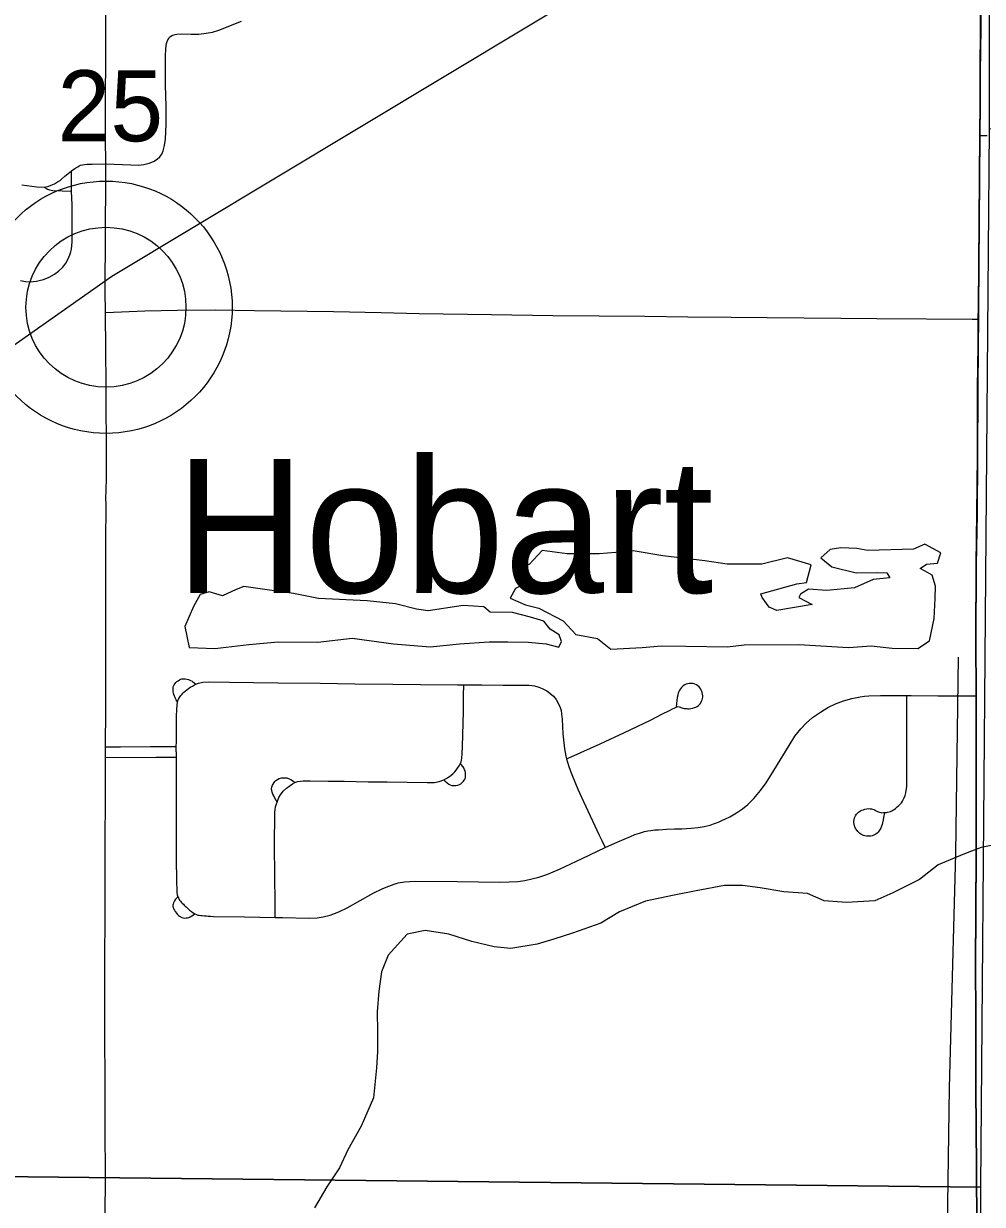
# Model space of a CAD drawing. Extents: x 0 to 40.2, y 0 to 22.
# Drawn here: x 2.388 to 2.953, y 14.718 to 15.414 of the extents above; entities that cross this region are included whole.
import ezdxf

# ---------------------------------------------------------------- set-up
doc = ezdxf.new("R2010")
doc.units = 0
for name, color, linetype in [('GM_X_City_Street', 7, 'Continuous'), ('GM_X_Corporation', 7, 'Continuous'), ('GM_X_Major_Lake_Text', 7, 'Continuous'), ('GM_X_Major_River', 7, 'Continuous'), ('GM_X_Minor_Lake', 7, 'Continuous'), ('GM_X_Minor_Lake_Text', 7, 'Continuous'), ('GM_X_Rail_Line', 7, 'Continuous'), ('GM_X_State_Shield', 7, 'Continuous'), ('GM_X_Unincorporated', 7, 'Continuous'), ('GM_X_US_Shield', 7, 'Continuous')]:
    doc.layers.add(name, color=color, linetype=linetype)

msp = doc.modelspace()

# ---------------------------------------------------------------- linework, layer by layer
at = {"layer": 'GM_X_Corporation'}
for points in [[(2.1, 15.76442), (2.1, 14.73705), (2.95186, 14.72799), (2.9569, 15.35216), (2.95674, 15.75847)], [(2.9569, 15.35216), (3.74809, 15.33567), (3.751, 14.32404), (2.94986, 14.33119), (2.95186, 14.72799)], [(2.1, 14.73705), (2.1, 14.1), (2.94793, 14.1), (2.94986, 14.33119), (2.95186, 14.72799)]]:
    msp.add_lwpolyline(points, close=True, dxfattribs=at)
for points in [[(2.95154, 15.43118), (2.95171, 15.41189), (2.95147, 15.38579), (2.95144, 15.36712), (2.95128, 15.34863), (2.95041, 15.24652), (2.95035, 15.24029), (2.95018, 15.22413), (2.94995, 15.19927), (2.94987, 15.15885), (2.94956, 15.12526), (2.94906, 15.09543), (2.94883, 15.05068), (2.94914, 15.01807), (2.94909, 14.98821), (2.94902, 14.94955), (2.949, 14.92594), (2.94893, 14.88986), (2.94872, 14.86001), (2.94892, 14.82767), (2.9488, 14.78602), (2.94935, 14.73937), (2.9495, 14.70455)], [(2.9495, 14.70455), (2.94935, 14.73937), (2.9488, 14.78602), (2.94892, 14.82767), (2.94872, 14.86001), (2.94893, 14.88986), (2.949, 14.92594), (2.94902, 14.94955), (2.94909, 14.98821), (2.94914, 15.01807), (2.94883, 15.05068), (2.94906, 15.09543), (2.94956, 15.12526), (2.94987, 15.15885), (2.94995, 15.19927), (2.95018, 15.22413), (2.95035, 15.24029), (2.95041, 15.24652), (2.95128, 15.34863), (2.95144, 15.36712), (2.95147, 15.38579), (2.95171, 15.41189), (2.95154, 15.43118)]]:
    msp.add_lwpolyline(points, dxfattribs=at)
at = {"layer": 'GM_X_Major_Lake_Text'}
for points in [[(2.43611, 15.33128), (2.43613, 15.33482), (2.43598, 15.34288), (2.4359, 15.35512), (2.43603, 15.371), (2.43613, 15.39253), (2.43611, 15.39426), (2.43608, 15.40007), (2.4361, 15.4325), (2.4361, 15.45678), (2.43608, 15.48352), (2.43594, 15.52412)], [(2.95169, 15.38228), (2.9517, 15.38523), (2.95194, 15.41133), (2.95177, 15.43062), (2.95218, 15.47537), (2.95227, 15.49236)], [(2.95151, 15.34808), (2.95167, 15.36656), (2.95169, 15.38228)], [(2.95057, 15.23974), (2.95063, 15.24596), (2.95151, 15.34808)], [(2.43595, 15.24372), (2.43583, 15.2565), (2.43607, 15.32303), (2.43611, 15.33128)], [(2.43598, 14.98135), (2.43603, 14.98755), (2.4362, 15.00971), (2.43613, 15.10735), (2.43627, 15.131), (2.43623, 15.13351), (2.43653, 15.14528), (2.43662, 15.162), (2.43629, 15.19309), (2.43607, 15.22976), (2.43603, 15.23536), (2.43595, 15.24372)], [(2.94937, 15.01752), (2.94906, 15.05012), (2.94929, 15.09487), (2.94978, 15.12471), (2.9501, 15.15829), (2.95017, 15.19871), (2.9504, 15.22357), (2.95057, 15.23974)], [(2.94977, 14.67239), (2.94976, 14.67855), (2.94973, 14.704), (2.94957, 14.73881), (2.94903, 14.78546), (2.94915, 14.82712), (2.94895, 14.85946), (2.94916, 14.8893), (2.94922, 14.92538), (2.94924, 14.949), (2.94932, 14.98765), (2.94937, 15.01752)], [(2.43048, 14.20928), (2.43067, 14.2263), (2.43136, 14.29159), (2.43214, 14.38112), (2.43279, 14.43957), (2.43313, 14.4856), (2.43394, 14.56517), (2.43433, 14.60807), (2.43518, 14.65936), (2.43592, 14.73133), (2.43578, 14.76552), (2.43549, 14.84213), (2.43572, 14.90729), (2.43598, 14.98135)]]:
    msp.add_lwpolyline(points, dxfattribs=at)
at = {"layer": 'GM_X_Major_River'}
msp.add_lwpolyline([(2.1, 14.61932), (2.26141, 15.01317), (2.2895, 15.07553), (2.32112, 15.14229), (2.3457, 15.18621), (2.37995, 15.2231), (2.43965, 15.26499), (2.73307, 15.44158)], dxfattribs=at)
at = {"layer": 'GM_X_Minor_Lake'}
for points in [[(2.93846, 15.04034), (2.93695, 14.92461), (2.93326, 14.7865), (2.93057, 14.60815), (2.9277, 14.38728), (2.92893, 14.18988), (2.92792, 14.1)], [(2.9665, 14.93106), (2.95211, 14.92821), (2.94224, 14.92454), (2.92666, 14.9179), (2.9156, 14.90931), (2.90001, 14.90154), (2.88937, 14.89674), (2.87273, 14.89581), (2.85952, 14.89673), (2.84976, 14.90103), (2.83579, 14.90196), (2.82185, 14.90442), (2.81128, 14.90569), (2.80071, 14.90582), (2.78404, 14.90261), (2.77117, 14.90012), (2.75412, 14.89654), (2.73893, 14.89027), (2.72789, 14.88358), (2.71119, 14.87772), (2.70019, 14.87406), (2.69033, 14.87115), (2.67481, 14.86869), (2.665, 14.86957)], [(2.665, 14.86957), (2.65182, 14.87277), (2.63827, 14.87712), (2.62432, 14.87919), (2.61372, 14.87704), (2.6026, 14.86466), (2.59869, 14.85484), (2.59704, 14.84347), (2.59612, 14.83134), (2.59635, 14.81957), (2.59619, 14.80781), (2.59569, 14.79833), (2.59395, 14.78051), (2.58656, 14.7639), (2.57882, 14.74996), (2.57377, 14.73939), (2.56645, 14.7281), (2.55911, 14.71567)]]:
    msp.add_lwpolyline(points, dxfattribs=at)
at = {"layer": 'GM_X_Minor_Lake_Text'}
for p, q in [((2.58124, 15.05165), (2.60575, 15.04831)), ((2.81238, 15.04762), (2.8445, 15.04797))]:
    msp.add_line(p, q, dxfattribs=at)
for points in [[(2.8445, 15.04797), (2.87394, 15.04609), (2.88717, 15.04706), (2.89962, 15.04576), (2.91473, 15.04557), (2.92159, 15.05004), (2.9244, 15.06329), (2.92493, 15.07505), (2.92503, 15.08226), (2.92322, 15.08873), (2.9191, 15.09106), (2.9161, 15.09262), (2.91991, 15.09523), (2.92634, 15.0959), (2.92831, 15.10195), (2.91893, 15.107), (2.91209, 15.10405), (2.88526, 15.10325), (2.87885, 15.10447), (2.86942, 15.10497), (2.86298, 15.10391), (2.85763, 15.09904), (2.86398, 15.09365), (2.87829, 15.09006), (2.89076, 15.09028), (2.89642, 15.09021), (2.89827, 15.08715), (2.88844, 15.08613), (2.87742, 15.08134), (2.86115, 15.07964), (2.85021, 15.08054), (2.84564, 15.07756), (2.84448, 15.07568), (2.85236, 15.0714), (2.83153, 15.06787), (2.82703, 15.06982), (2.82294, 15.07557), (2.82222, 15.07785), (2.84345, 15.08366), (2.84913, 15.08435), (2.85191, 15.09494), (2.83798, 15.09891), (2.82282, 15.09531), (2.80242, 15.09518), (2.78923, 15.09724), (2.76433, 15.10021), (2.74699, 15.10309), (2.73678, 15.10208), (2.72695, 15.10144), (2.70806, 15.1013), (2.69336, 15.10338), (2.68569, 15.09513), (2.68153, 15.0948), (2.67655, 15.08955), (2.67878, 15.08649), (2.68444, 15.08642), (2.68404, 15.08414), (2.67757, 15.08081), (2.67447, 15.07515), (2.68349, 15.07125), (2.6914, 15.06925), (2.70566, 15.06186), (2.71311, 15.0538), (2.72592, 15.05136), (2.73377, 15.04519), (2.75229, 15.04609), (2.76364, 15.04709), (2.77799, 15.04691), (2.80254, 15.0466), (2.81238, 15.04762)], [(2.60575, 15.04831), (2.62726, 15.04652), (2.64466, 15.0482), (2.66205, 15.0495), (2.673, 15.04937), (2.68509, 15.04921), (2.69566, 15.04832), (2.70319, 15.04633), (2.70474, 15.04973), (2.70328, 15.05354), (2.69804, 15.05702), (2.69432, 15.06162), (2.68642, 15.064), (2.67588, 15.06679), (2.66266, 15.06695), (2.65892, 15.07004), (2.64684, 15.07095), (2.62602, 15.06779), (2.61924, 15.06864), (2.60681, 15.07183), (2.59021, 15.07355), (2.56152, 15.07505), (2.54682, 15.07789), (2.52986, 15.08038), (2.51741, 15.08206), (2.51286, 15.08022), (2.50487, 15.07652), (2.49697, 15.0789), (2.49166, 15.07745), (2.48779, 15.07028), (2.48273, 15.05858), (2.48521, 15.04603), (2.50032, 15.04546), (2.52037, 15.04786), (2.53777, 15.04954), (2.56118, 15.04925), (2.58124, 15.05165)]]:
    msp.add_lwpolyline(points, dxfattribs=at)
at = {"layer": 'GM_X_Rail_Line'}
msp.add_line((2.47766, 14.9846), (2.47768, 14.98775), dxfattribs=at)
for points in [[(2.43611, 15.33128), (2.45094, 15.33076), (2.4554, 15.33056), (2.45863, 15.33084), (2.46178, 15.33162), (2.46422, 15.33261), (2.46649, 15.334), (2.468, 15.33538), (2.46919, 15.33707), (2.47, 15.33894), (2.47078, 15.3421), (2.47125, 15.34589), (2.47172, 15.35465), (2.47174, 15.36526), (2.47132, 15.37771), (2.47125, 15.39451), (2.47143, 15.39941), (2.47189, 15.40236), (2.4722, 15.40339), (2.47266, 15.40447), (2.4732, 15.40531), (2.47376, 15.40592), (2.47428, 15.40641), (2.47504, 15.40692), (2.47568, 15.40721), (2.47693, 15.40752), (2.47793, 15.40769), (2.48093, 15.4079), (2.4865, 15.4078), (2.49093, 15.4078), (2.49532, 15.40828), (2.49905, 15.409), (2.50268, 15.41014), (2.51601, 15.41548)], [(2.95057, 15.23974), (2.95063, 15.24596), (2.95151, 15.34808)], [(2.95151, 15.34808), (2.95566, 15.34803)], [(2.41594, 15.32716), (2.41788, 15.32853), (2.4185, 15.329), (2.41956, 15.32963), (2.42049, 15.33013), (2.42131, 15.33046), (2.42234, 15.33076), (2.42351, 15.33094), (2.42511, 15.33107), (2.42814, 15.33113), (2.43611, 15.33128)], [(2.39997, 15.31746), (2.40246, 15.31815), (2.40393, 15.31871), (2.4058, 15.31959), (2.40759, 15.32061), (2.40914, 15.32156), (2.4103, 15.32245), (2.412, 15.32394), (2.41397, 15.32558), (2.41594, 15.32716)], [(2.41598, 15.31526), (2.41599, 15.31641), (2.41594, 15.32716)], [(2.38673, 15.319), (2.3955, 15.31782), (2.39997, 15.31746)], [(2.39997, 15.31746), (2.40167, 15.31637), (2.40293, 15.3159), (2.40496, 15.31566), (2.41598, 15.31526)], [(2.38585, 15.26253), (2.38879, 15.26186), (2.39175, 15.26166), (2.39336, 15.26184), (2.39526, 15.26203), (2.39688, 15.26246), (2.39932, 15.26311), (2.4027, 15.26444), (2.40585, 15.26619), (2.40827, 15.26797), (2.41086, 15.27044), (2.41265, 15.27281), (2.41381, 15.27486), (2.41495, 15.2776), (2.4155, 15.27933), (2.41584, 15.28108), (2.41632, 15.28529), (2.41639, 15.29206), (2.41626, 15.30707), (2.41598, 15.31526)], [(2.43595, 15.24372), (2.44539, 15.24409), (2.45906, 15.24462), (2.47834, 15.24503), (2.50074, 15.24515), (2.52374, 15.2448), (2.57036, 15.24419), (2.59835, 15.24373), (2.62072, 15.24307), (2.66352, 15.24246), (2.69965, 15.24195), (2.72699, 15.2417), (2.75374, 15.24154), (2.77922, 15.24111), (2.80471, 15.24097), (2.82584, 15.24065), (2.86936, 15.24028), (2.89049, 15.24006), (2.91972, 15.24), (2.94682, 15.23977), (2.95057, 15.23974)], [(2.4784, 15.01409), (2.47762, 15.01526), (2.47723, 15.01602), (2.47695, 15.01666), (2.47663, 15.01742), (2.47631, 15.01839), (2.47611, 15.01903), (2.47583, 15.02015), (2.47575, 15.021), (2.47574, 15.02176), (2.47591, 15.02284), (2.47639, 15.02401), (2.47703, 15.02494), (2.47747, 15.02541), (2.47808, 15.02598), (2.47869, 15.02643), (2.47952, 15.02699), (2.48036, 15.02737), (2.48099, 15.02756), (2.48164, 15.02764), (2.48228, 15.02764), (2.48296, 15.02762), (2.48391, 15.0275), (2.48492, 15.02719), (2.48598, 15.02672), (2.48696, 15.0262), (2.48751, 15.02584), (2.48829, 15.02519), (2.48916, 15.02448)], [(2.48916, 15.02448), (2.49081, 15.02515), (2.4933, 15.02562), (2.49653, 15.02592), (2.50901, 15.02577), (2.52327, 15.02552), (2.53757, 15.02535), (2.56246, 15.02504), (2.58299, 15.02467), (2.60538, 15.02443), (2.62156, 15.02423), (2.64338, 15.02411), (2.64718, 15.02409)], [(2.70772, 14.98044), (2.71043, 14.98165), (2.72748, 14.98926), (2.74192, 14.99602), (2.75711, 15.00335), (2.76389, 15.00682), (2.7687, 15.00919), (2.77017, 15.0099), (2.77111, 15.0104), (2.77186, 15.01076), (2.77277, 15.01115), (2.77342, 15.01128), (2.77411, 15.01121), (2.77559, 15.01062), (2.7764, 15.01038), (2.77709, 15.01022), (2.77774, 15.01014), (2.77847, 15.01006), (2.77921, 15.00998), (2.78003, 15.01003), (2.7809, 15.01013), (2.78209, 15.01034), (2.78315, 15.0107), (2.78396, 15.01101), (2.78465, 15.01142), (2.7854, 15.01192), (2.78597, 15.01242), (2.78659, 15.01315), (2.7873, 15.0145), (2.78757, 15.01529), (2.78779, 15.01607), (2.78791, 15.0169), (2.78797, 15.01762), (2.78789, 15.01854), (2.78764, 15.01949), (2.78747, 15.02013), (2.7871, 15.02094), (2.7868, 15.02155), (2.78631, 15.02226), (2.78583, 15.02287), (2.78514, 15.02352), (2.78424, 15.02413), (2.78329, 15.02453), (2.78222, 15.02484), (2.78142, 15.02494), (2.78065, 15.02496), (2.77988, 15.0249), (2.77902, 15.02478), (2.77822, 15.02453), (2.77736, 15.02413), (2.7765, 15.02352), (2.77582, 15.02293), (2.77536, 15.02247), (2.77481, 15.02176), (2.77431, 15.02096), (2.77389, 15.02013), (2.77349, 15.01921), (2.77318, 15.01801), (2.77294, 15.01672), (2.77232, 15.01127)], [(2.4784, 15.01409), (2.47904, 15.01566), (2.47964, 15.0167), (2.48041, 15.01786), (2.48105, 15.01867), (2.48161, 15.01923), (2.48213, 15.01975), (2.48295, 15.02038), (2.48394, 15.02124), (2.48493, 15.02197), (2.48622, 15.02285), (2.48717, 15.02341), (2.48833, 15.02405), (2.48916, 15.02448)], [(2.6353, 14.96804), (2.63752, 14.96921), (2.63938, 14.97063), (2.64059, 14.9717), (2.64177, 14.97279), (2.64258, 14.97378), (2.64348, 14.97493), (2.64433, 14.97635), (2.64514, 14.97782), (2.64547, 14.97872), (2.6458, 14.97976), (2.64599, 14.98095), (2.64623, 14.98361), (2.64634, 14.98781), (2.64686, 15.0084), (2.64691, 15.01766), (2.64718, 15.02409)], [(2.64718, 15.02409), (2.65076, 15.02408), (2.65765, 15.02405), (2.67013, 15.02387), (2.67502, 15.02384), (2.68095, 15.02389), (2.68391, 15.02389), (2.68568, 15.02389), (2.68743, 15.0237), (2.68873, 15.02352), (2.69009, 15.02318), (2.69142, 15.02269), (2.69328, 15.02195), (2.69454, 15.02136), (2.69605, 15.02048), (2.6979, 15.01917), (2.69994, 15.01741), (2.70161, 15.01547), (2.70282, 15.01333), (2.70393, 15.01083), (2.70449, 15.00889), (2.70476, 15.00694), (2.70504, 15.00388), (2.70551, 14.99517), (2.70598, 14.98999), (2.70654, 14.98628), (2.70731, 14.98199), (2.70772, 14.98044)], [(2.90829, 15.01789), (2.91069, 15.0179), (2.92651, 15.01761), (2.94937, 15.01752)], [(2.47768, 14.98775), (2.4777, 14.99049), (2.47781, 15.00541), (2.47795, 15.00985), (2.4781, 15.012), (2.4784, 15.01409)], [(2.73045, 14.9281), (2.7378, 14.93158), (2.74531, 14.93475), (2.748, 14.93586), (2.75063, 14.93669), (2.75358, 14.93754), (2.75558, 14.93796), (2.75736, 14.93828), (2.75968, 14.9386), (2.76179, 14.9387), (2.76663, 14.93891), (2.77136, 14.93912), (2.77567, 14.93925), (2.78121, 14.93957), (2.78525, 14.93998), (2.78882, 14.94052), (2.79229, 14.94139), (2.7943, 14.94209), (2.79549, 14.94251), (2.79755, 14.94337), (2.79921, 14.94407), (2.80135, 14.94503), (2.80398, 14.94629), (2.80776, 14.94854), (2.81128, 14.95094), (2.8146, 14.95363), (2.81807, 14.95706), (2.82204, 14.96175), (2.82527, 14.96623), (2.82992, 14.97353), (2.83879, 14.9884), (2.84224, 14.9938), (2.8458, 14.99822), (2.84884, 15.00144), (2.85268, 15.00475), (2.85729, 15.00807), (2.86164, 15.01066), (2.86619, 15.01285), (2.87091, 15.01466), (2.87576, 15.01608), (2.88071, 15.01709), (2.88332, 15.0175), (2.88574, 15.01768), (2.89264, 15.01786), (2.90829, 15.01789)], [(2.89512, 14.9486), (2.89456, 14.9459), (2.89425, 14.94454), (2.89383, 14.94273), (2.89361, 14.94175), (2.89329, 14.94071), (2.89285, 14.93963), (2.89253, 14.93899), (2.89213, 14.93835), (2.89169, 14.93773), (2.89125, 14.93724), (2.8907, 14.93671), (2.88988, 14.9361), (2.88922, 14.93568), (2.88845, 14.93531), (2.88772, 14.93506), (2.88697, 14.93492), (2.88606, 14.93484), (2.88528, 14.93482), (2.88439, 14.93489), (2.88352, 14.93505), (2.88275, 14.93531), (2.88194, 14.93559), (2.88119, 14.93599), (2.88054, 14.93645), (2.8799, 14.93702), (2.87931, 14.93758), (2.87889, 14.93814), (2.87805, 14.93945), (2.87767, 14.94034), (2.87742, 14.94105), (2.87719, 14.94186), (2.87707, 14.9429), (2.87707, 14.94372), (2.87714, 14.9446), (2.87742, 14.94569), (2.87792, 14.94682), (2.87862, 14.94788), (2.87911, 14.94844), (2.87971, 14.94894), (2.88028, 14.9494), (2.88091, 14.94974), (2.88178, 14.95017), (2.88266, 14.95049), (2.8835, 14.95073), (2.88458, 14.95097), (2.88567, 14.95109), (2.88656, 14.95107), (2.88739, 14.95098), (2.88876, 14.95056), (2.88953, 14.9502), (2.89022, 14.94974), (2.89101, 14.94937), (2.89209, 14.94894), (2.89281, 14.94879), (2.89352, 14.94869), (2.89452, 14.94874), (2.89556, 14.94882), (2.89626, 14.94892), (2.89687, 14.94905), (2.89775, 14.94925), (2.89853, 14.94949), (2.89932, 14.94979), (2.89999, 14.95014), (2.90071, 14.95057), (2.9016, 14.95119), (2.90262, 14.95207), (2.90359, 14.95292), (2.90448, 14.95389), (2.90502, 14.95458), (2.90565, 14.95549), (2.90608, 14.95623), (2.90665, 14.95743), (2.90718, 14.95876), (2.90762, 14.96036), (2.90785, 14.9618), (2.90797, 14.96278), (2.90813, 14.96408), (2.90822, 14.96602), (2.90831, 14.96796), (2.90831, 14.97119), (2.90832, 14.98155), (2.9083, 15.01136), (2.90829, 15.01789)], [(2.43603, 14.98755), (2.4447, 14.98762), (2.46241, 14.98774), (2.47386, 14.98775), (2.47768, 14.98775)], [(2.47766, 14.9846), (2.47765, 14.98307), (2.47765, 14.9815)], [(2.43598, 14.98135), (2.46559, 14.98148), (2.47765, 14.9815)], [(2.47765, 14.9815), (2.47765, 14.98037), (2.47763, 14.96123), (2.4776, 14.94201), (2.47768, 14.93316), (2.47766, 14.92033), (2.47777, 14.9099), (2.47777, 14.90669), (2.4779, 14.90443), (2.4779, 14.90312), (2.478, 14.90167), (2.47824, 14.90021), (2.47853, 14.89915)], [(2.6353, 14.96804), (2.63594, 14.96747), (2.63727, 14.96629), (2.63837, 14.96556), (2.63917, 14.9651), (2.64002, 14.96482), (2.6413, 14.96472), (2.64248, 14.96477), (2.64358, 14.96496), (2.64457, 14.96535), (2.64538, 14.96577), (2.64623, 14.96643), (2.64695, 14.96724), (2.64742, 14.96791), (2.64785, 14.96876), (2.64803, 14.96952), (2.64818, 14.97042), (2.64813, 14.9716), (2.64808, 14.9725), (2.64789, 14.97336), (2.64762, 14.97398), (2.64732, 14.97469), (2.6467, 14.97583), (2.64566, 14.97706), (2.64514, 14.97782)], [(2.70772, 14.98044), (2.70876, 14.97646), (2.71004, 14.97319), (2.71118, 14.97025), (2.71431, 14.96257), (2.71766, 14.95534), (2.72685, 14.93548), (2.72841, 14.93227), (2.73045, 14.9281)], [(2.53708, 14.95499), (2.53564, 14.95761), (2.5351, 14.9586), (2.53463, 14.95959), (2.53438, 14.96017), (2.53412, 14.96082), (2.5339, 14.96186), (2.53386, 14.96273), (2.53404, 14.96371), (2.53435, 14.96491), (2.53473, 14.96559), (2.53531, 14.96651), (2.53574, 14.96709), (2.53643, 14.96771), (2.53729, 14.96832), (2.53834, 14.96883), (2.53967, 14.96919), (2.54119, 14.96935), (2.5429, 14.96917), (2.54421, 14.96876), (2.5452, 14.96831), (2.54606, 14.96768), (2.5476, 14.96651)], [(2.53708, 14.95499), (2.5381, 14.95759), (2.53909, 14.9593), (2.54072, 14.96136), (2.54261, 14.96318), (2.54473, 14.96471), (2.54606, 14.96565), (2.5476, 14.96651)], [(2.5476, 14.96651), (2.54922, 14.96705), (2.5508, 14.96735), (2.5524, 14.96746), (2.55656, 14.96747), (2.56718, 14.96738), (2.57666, 14.96731), (2.59077, 14.96696), (2.60194, 14.96682), (2.62551, 14.96643), (2.62977, 14.96661), (2.63269, 14.96714), (2.6353, 14.96804)], [(2.53596, 14.887), (2.5359, 14.89412), (2.53589, 14.89518), (2.53562, 14.92891), (2.53582, 14.94887), (2.53591, 14.95069), (2.53618, 14.95213), (2.53655, 14.95341), (2.53708, 14.95499)], [(2.53596, 14.887), (2.54021, 14.88695), (2.55572, 14.88654), (2.56061, 14.88675), (2.5642, 14.88725), (2.5683, 14.88832), (2.57344, 14.89031), (2.57843, 14.89268), (2.59363, 14.90118), (2.59937, 14.90395), (2.60301, 14.90548), (2.60612, 14.9066), (2.6084, 14.90727), (2.61214, 14.90792), (2.61841, 14.90836), (2.64333, 14.9082), (2.66818, 14.9077), (2.67376, 14.90785), (2.679, 14.90819), (2.68315, 14.90879), (2.68721, 14.90973), (2.69139, 14.91077), (2.69605, 14.91234), (2.70345, 14.91546), (2.71697, 14.92171), (2.73045, 14.9281)], [(2.47853, 14.89915), (2.4777, 14.89828), (2.47717, 14.89764), (2.47653, 14.89668), (2.47601, 14.89553), (2.47583, 14.89485), (2.47572, 14.89421), (2.47568, 14.8934), (2.47577, 14.89278), (2.47606, 14.89193), (2.47653, 14.89122), (2.47705, 14.89046), (2.47791, 14.88931), (2.47843, 14.88875), (2.47905, 14.88813), (2.47957, 14.88761), (2.48085, 14.8869), (2.48171, 14.88671), (2.48276, 14.88657), (2.48348, 14.88662), (2.4842, 14.88676), (2.48499, 14.88694), (2.48576, 14.88723), (2.48687, 14.88785), (2.48774, 14.88843), (2.48859, 14.88913)], [(2.47853, 14.89915), (2.47912, 14.89803), (2.47961, 14.89722), (2.48011, 14.89656), (2.48063, 14.89594), (2.48116, 14.89534), (2.48185, 14.89468), (2.48237, 14.89416), (2.48289, 14.89364), (2.48354, 14.89311), (2.48407, 14.89258), (2.4846, 14.89207), (2.48555, 14.89127), (2.4866, 14.89041), (2.4876, 14.88975), (2.48859, 14.88913)], [(2.48859, 14.88913), (2.48963, 14.88861), (2.49042, 14.88836), (2.4912, 14.88823), (2.49204, 14.88815), (2.49295, 14.88805), (2.49431, 14.88793), (2.49544, 14.8878), (2.49642, 14.88776), (2.49774, 14.88764), (2.49951, 14.88756), (2.51779, 14.88721), (2.53596, 14.887)]]:
    msp.add_lwpolyline(points, dxfattribs=at)
at = {"layer": 'GM_X_State_Shield'}
msp.add_line((2.43622, 15.24675), (2.43622, 15.24675), dxfattribs=at)
at = {"layer": 'GM_X_Unincorporated'}
for radius in [0.0744, 0.04716]:
    msp.add_circle((2.43622, 15.24675), radius, dxfattribs=at)

# ---------------------------------------------------------------- texts
at = {"layer": 'GM_X_City_Street'}
msp.add_text('25', height=0.041856, rotation=0.00001, dxfattribs=at).set_placement((2.40769, 15.34462))
at = {"layer": 'GM_X_US_Shield'}
msp.add_text('Hobart', height=0.078977, rotation=0.00001, dxfattribs=at).set_placement((2.47728, 15.07826))

doc.saveas('drawing.dxf')
